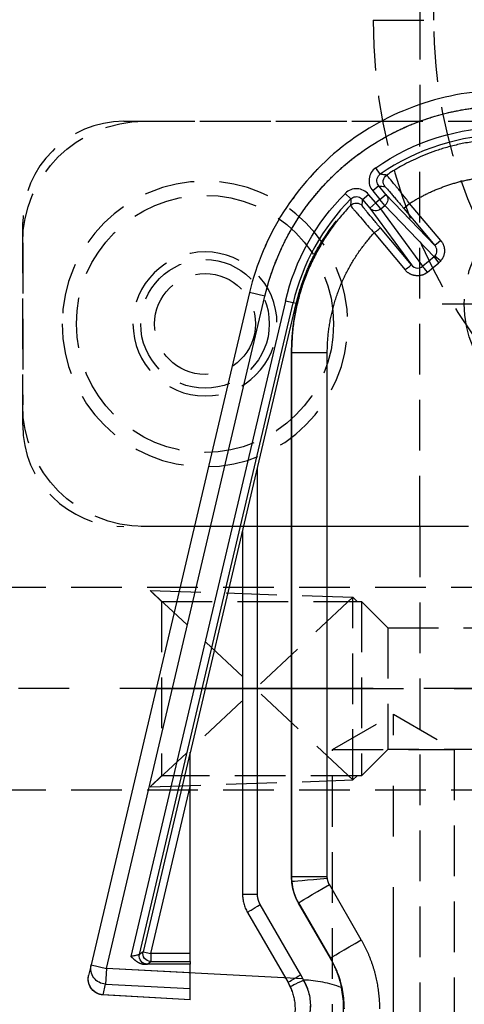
# Model space of a CAD drawing. Extents: x 2651 to 7771, y -1163 to 1075.
# Tile 341 of 490: x 5108 to 5130, y 304 to 353. Entities that reach past the tile are written whole.
import ezdxf

# ---------------------------------------------------------------- set-up
doc = ezdxf.new("R2010")
doc.units = 0
doc.header["$LTSCALE"] = 10
doc.linetypes.add('CENTER', pattern=[2, 1.25, -0.25, 0.25, -0.25])
doc.linetypes.add('HIDDEN', pattern=[0.375, 0.25, -0.125])
doc.layers.get('0').update_dxf_attribs({"linetype": 'CONTINUOUS'})
doc.layers.get('Defpoints').update_dxf_attribs({"linetype": 'CONTINUOUS'})
for name, color, linetype in [('1', 7, 'CONTINUOUS'), ('86', 7, 'CONTINUOUS'), ('97', 7, 'CONTINUOUS'), ('CEN', 1, 'CENTER'), ('COOL', 150, 'HIDDEN'), ('DIM', 3, 'CONTINUOUS'), ('HIDDEN', 6, 'HIDDEN')]:
    doc.layers.add(name, color=color, linetype=linetype)
doc.styles.get("Standard").update_dxf_attribs({"font": 'romans.shx'})
doc.dimstyles.new('MM& INCH5', dxfattribs={"dimtxt": 5, "dimasz": 2.5, "dimexe": 1, "dimexo": 0.5, "dimtad": 0, "dimrnd": 1.38778e-17, "dimzin": 9, "dimdsep": 46, "dimtxsty": 'Standard', "dimblk": 'CLOSED', "dimcen": 0, "dimclrd": 3, "dimclre": 3, "dimclrt": 3, "dimazin": 2, "dimtfac": 0.75, "dimtofl": 0, "dimtmove": 0, "dimatfit": 3, "dimfxl": 0, "dimtolj": 1, "dimarcsym": 0})

# ---------------------------------------------------------------- blocks, each defined once
blk = doc.blocks.new('DFSF')
at = {"layer": '1', "color": 7, "linetype": 'Continuous'}
for p, q in [((1293.811, 502.348), (1293.811, 502.347)), ((1293.811, 502.348), (1298.175, 502.108)), ((1293.811, 502.347), (1293.811, 501.798)), ((1290.977, 498.041), (1288.976, 501.506)), ((1298.694, 500.627), (1298.819, 501.156)), ((1290.875, 467.445), (1298.694, 500.626)), ((1293.811, 501.02), (1293.811, 500.599)), ((1293.811, 500.599), (1296.039, 500.599)), ((1293.811, 500.455), (1293.811, 500.599)), ((1288.469, 497.577), (1286.896, 500.305)), ((1296.306, 500.117), (1288.726, 467.952)), ((1293.811, 500.455), (1293.811, 500.066)), ((1293.811, 500.066), (1293.811, 491.83)), ((1291.22, 479.237), (1291.22, 497.134)), ((1288.816, 470.416), (1288.816, 496.282)), ((1293.811, 490.224), (1288.568, 467.989))]:
    blk.add_line(p, q, dxfattribs=at)
at = {"layer": '1', "color": 252, "linetype": 'Continuous'}
for p, q in [((1293.811, 502.347), (1298.103, 502.11)), ((1298.103, 502.11), (1297.978, 501.579)), ((1297.978, 501.579), (1293.811, 501.798)), ((1297.937, 500.804), (1297.978, 501.579)), ((1288.344, 501.117), (1290.345, 497.652)), ((1297.937, 500.804), (1290.118, 467.624)), ((1293.811, 501.02), (1297.937, 500.804)), ((1295.928, 500.594), (1295.752, 500.455)), ((1298.694, 500.626), (1297.937, 500.804)), ((1286.896, 500.305), (1286.882, 500.297)), ((1288.455, 497.573), (1286.882, 500.297)), ((1289.105, 467.862), (1296.729, 500.216)), ((1295.752, 500.455), (1293.811, 500.455)), ((1295.752, 500.066), (1295.752, 500.455)), ((1296.13, 499.977), (1296.306, 500.117)), ((1293.811, 500.066), (1295.752, 500.066)), ((1295.752, 500.066), (1293.811, 491.83)), ((1293.811, 490.136), (1296.13, 499.977)), ((1296.13, 499.977), (1295.752, 500.066)), ((1285.359, 499.39), (1286.933, 496.666)), ((1288.469, 497.577), (1288.455, 497.573)), ((1290.484, 497.134), (1290.484, 476.114)), ((1291.22, 497.134), (1290.484, 497.134)), ((1287.037, 496.278), (1287.037, 470.416)), ((1287.037, 496.278), (1288.803, 496.278)), ((1288.803, 496.278), (1288.816, 496.282)), ((1288.803, 470.416), (1288.803, 496.278)), ((1287.037, 470.416), (1288.803, 470.416)), ((1288.816, 470.416), (1288.803, 470.416)), ((1288.568, 467.989), (1288.726, 467.952)), ((1288.726, 467.952), (1289.105, 467.862)), ((1290.118, 467.624), (1290.875, 467.445)), ((1282.091, 466.441), (1281.527, 465.971)), ((1281.762, 465.679), (1282.326, 466.148)), ((1282.326, 466.148), (1284.4, 463.316)), ((1284.943, 463.274), (1282.889, 466.079)), ((1282.889, 466.079), (1284.419, 464.255)), ((1284.727, 464.505), (1283.197, 466.329)), ((1284.194, 463.143), (1281.762, 465.679)), ((1281.729, 465.117), (1284.141, 462.601)), ((1283.26, 463.293), (1281.729, 465.117)), ((1287.448, 465.159), (1287.415, 465.16)), ((1281.441, 464.868), (1282.972, 463.043)), ((1284.4, 463.316), (1284.194, 463.143)), ((1284.194, 463.143), (1284.439, 462.851)), ((1284.4, 463.316), (1284.645, 463.024)), ((1284.943, 463.274), (1284.645, 463.024)), ((1285.299, 462.849), (1284.943, 463.274)), ((1284.439, 462.851), (1284.141, 462.601)), ((1284.439, 462.851), (1284.645, 463.024)), ((1284.795, 462.426), (1284.439, 462.851)), ((1284.645, 463.024), (1285.002, 462.599)), ((1285.299, 462.849), (1285.002, 462.599)), ((1286.147, 462.549), (1285.872, 462.824)), ((1284.141, 462.601), (1284.498, 462.176)), ((1284.498, 462.176), (1284.795, 462.426)), ((1284.423, 461.608), (1284.645, 461.289))]:
    blk.add_line(p, q, dxfattribs=at)
at = {"layer": '1', "color": 110, "linetype": 'Continuous'}
for p, q in [((1288.24, 501.312), (1297.937, 500.804)), ((1297.937, 500.804), (1290.118, 467.624))]:
    blk.add_line(p, q, dxfattribs=at)
at = {"layer": '1', "color": 252, "linetype": 'Continuous'}
for start, end in [(315.0499, 346.7406), (270, 304.9501)]:
    blk.add_arc((1278.266, 470.416), 10.747, start, end, dxfattribs=at)
at = {"layer": '1', "color": 252, "linetype": 'Continuous', "extrusion": (0, 0, -1)}
for start, end in [(193.2594, 224.9501), (235.0499, 270)]:
    blk.add_arc((-1278.266, 470.416), 11.135, start, end, dxfattribs=at)
for centre, major_axis, ratio, start_param, end_param in [((1298.062, 501.335), (-0.757, 0.178), 0.998585, 1.391983, 1.7895), ((1288.168, 501.378), (0.704, 0.329), 0.022151, 0, 1.52335), ((1288.303, 501.117), (0.673, 0.389), 0.026195, 0, 1.525457), ((1295.928, 500.206), (-0.241, 0.305), 0.999778, 0.669796, 2.471797), ((1285.312, 499.39), (1.57, 0.907), 0.013096, 0.013091, 1.548127), ((1295.752, 500.066), (-0.241, 0.305), 0.999778, 0.669796, 2.471797), ((1290.304, 497.652), (0.673, 0.389), 0.026195, 0, 1.525457), ((1286.885, 496.666), (1.57, 0.907), 0.013096, 0.013091, 1.548127), ((1286.986, 496.347), (-1.806, -0.161), 0.002329, 3.154943, 4.686313), ((1282.081, 466.441), (0.249, -0.299), 0.020122, 4.729136, 6.088281), ((1283.187, 466.329), (-0.298, -0.25), 0.016825, 4.692331, 6.270093), ((1281.432, 465.887), (0.292, -0.256), 0.017247, 4.732085, 6.088658), ((1281.517, 465.971), (0.249, -0.299), 0.020122, 4.729136, 6.088281), ((1281.431, 464.868), (0.298, 0.25), 0.016834, 0.013092, 1.550746), ((1284.717, 464.505), (-0.298, -0.25), 0.016825, 4.692331, 6.270093), ((1282.962, 463.043), (-0.298, -0.25), 0.016834, 3.154684, 4.692339), ((1284.439, 462.851), (0.281, 0.269), 0.980993, 3.209101, 4.777363), ((1284.645, 463.024), (0.314, 0.23), 0.980993, 4.647415, 6.215677), ((1285.609, 463.413), (-0.388, 0.012), 0.999807, 3.871637, 5.553141), ((1283.887, 461.969), (-0.055, -0.385), 0.999807, 3.871609, 5.553169)]:
    blk.add_ellipse(centre, major_axis=major_axis, ratio=ratio, start_param=start_param, end_param=end_param, dxfattribs=at)
at = {"layer": '1', "color": 7, "linetype": 'Continuous', "extrusion": (0, 0, -1)}
for centre, major_axis, start_param, end_param in [((1298.062, 501.335), (-0.757, 0.178), 1.789501, 3.141593), ((1297.937, 500.804), (0.757, -0.178), 4.533576, 6.283185)]:
    blk.add_ellipse(centre, major_axis=major_axis, ratio=0.998585, start_param=start_param, end_param=end_param, dxfattribs=at)
at = {"layer": '1', "color": 7, "linetype": 'Continuous'}
for points, degree, knots in [([(1286.645, 504.75), (1286.51, 504.45), (1286.354, 504.005), (1286.202, 502.945), (1286.212, 502.335), (1286.34, 501.746)], 3, [0, 0, 0, 0, 0.5, 0.5, 1, 1, 1, 1]), ([(1288.872, 501.706), (1288.838, 501.787), (1288.77, 501.943), (1288.701, 502.181), (1288.647, 502.454), (1288.622, 502.763), (1288.645, 503.203), (1288.738, 503.575), (1288.863, 503.887), (1288.936, 504.022), (1288.976, 504.097)], 3, [0, 0, 0, 0, 0.087738, 0.170916, 0.250104, 0.374256, 0.5001, 0.749756, 0.860592, 1, 1, 1, 1]), ([(1298.394, 502.037), (1298.398, 502.036), (1298.459, 502.014), (1298.579, 501.925), (1298.726, 501.763), (1298.817, 501.553), (1298.841, 501.376), (1298.837, 501.264), (1298.83, 501.213), (1298.825, 501.184), (1298.821, 501.169), (1298.819, 501.16), (1298.818, 501.156)], 3, [0, 0, 0, 0, 0.00634, 0.177471, 0.390605, 0.609345, 0.790977, 0.860558, 0.915076, 0.937574, 0.958046, 1, 1, 1, 1]), ([(1286.34, 501.746), (1286.639, 501.634), (1286.951, 501.546), (1287.575, 501.423), (1287.89, 501.388), (1288.209, 501.378)], 3, [0, 0, 0, 0, 0.5, 0.5, 1, 1, 1, 1]), ([(1288.976, 501.506), (1288.924, 501.605), (1288.859, 501.729), (1288.806, 501.858), (1288.796, 501.885)], 3, [0, 0, 0, 0, 0.799036, 1, 1, 1, 1]), ([(1296.729, 500.216), (1296.536, 500.398), (1296.418, 500.475), (1296.228, 500.598), (1296.039, 500.599)], 2, [0, 0, 0, 0.5, 0.5, 1, 1, 1]), ([(1291.22, 497.134), (1291.217, 497.212), (1291.212, 497.368), (1291.164, 497.6), (1291.089, 497.828), (1291.015, 497.97), (1290.977, 498.041)], 3, [0, 0, 0, 0, 0.246055, 0.494738, 0.746052, 1, 1, 1, 1]), ([(1278.266, 457.462), (1279.712, 457.462), (1281.158, 457.707), (1283.889, 458.657), (1285.174, 459.363), (1287.441, 461.158), (1288.423, 462.247), (1289.974, 464.687), (1290.543, 466.038), (1290.875, 467.445)], 3, [0, 0, 0, 0, 0.25, 0.25, 0.5, 0.5, 0.75, 0.75, 1, 1, 1, 1]), ([(1287.415, 465.16), (1287.24, 464.855), (1287.055, 464.569), (1286.742, 464.114), (1286.619, 463.952), (1286.605, 463.926)], 3, [0, 0, 0, 0, 0.5, 0.5, 1, 1, 1, 1]), ([(1286.605, 463.926), (1286.631, 463.951), (1286.763, 464.114), (1287.086, 464.563), (1287.275, 464.852), (1287.451, 465.159)], 3, [0, 0, 0, 0, 0.5, 0.5, 1, 1, 1, 1]), ([(1288.599, 462.603), (1288.634, 462.657), (1288.681, 462.73), (1288.712, 462.811), (1288.719, 462.832)], 3, [0, 0, 0, 0, 0.73947, 1, 1, 1, 1]), ([(1287.737, 461.6), (1287.667, 461.522), (1287.58, 461.427), (1287.489, 461.327), (1287.453, 461.287), (1287.432, 461.263), (1287.429, 461.259), (1287.425, 461.256)], 3, [0, 0, 0, 0, 0.521177, 0.658173, 0.777145, 0.887266, 1, 1, 1, 1])]:
    blk.add_open_spline(points, degree=degree, knots=knots, dxfattribs=at)
at = {"layer": '1', "color": 252, "linetype": 'Continuous'}
for points, knots in [([(1288.301, 503.884), (1288.245, 503.809), (1288.134, 503.662), (1287.954, 503.312), (1287.825, 502.785), (1287.88, 502.18), (1288.017, 501.76), (1288.123, 501.534), (1288.183, 501.424), (1288.209, 501.378)], [0, 0, 0, 0, 0.12891, 0.250397, 0.500024, 0.749515, 0.874724, 0.946272, 1, 1, 1, 1]), ([(1286.882, 500.297), (1286.811, 500.427), (1286.67, 500.687), (1286.503, 501.098), (1286.372, 501.517), (1286.279, 501.943), (1286.222, 502.372), (1286.214, 502.659), (1286.211, 502.801)], [0, 0, 0, 0, 0.16988, 0.338473, 0.505781, 0.671805, 0.836544, 1, 1, 1, 1]), ([(1296.306, 500.116), (1296.31, 500.119), (1296.317, 500.123), (1296.366, 500.135), (1296.44, 500.151), (1296.559, 500.181), (1296.664, 500.203), (1296.729, 500.216)], [0, 0, 0, 0, 0.163627, 0.329538, 0.499351, 0.692125, 1, 1, 1, 1]), ([(1285.89, 463.145), (1286.062, 463.333), (1286.404, 463.707), (1286.863, 464.31), (1287.276, 464.937), (1287.639, 465.586), (1287.954, 466.252), (1288.219, 466.933), (1288.434, 467.623), (1288.6, 468.32), (1288.717, 469.02), (1288.789, 469.719), (1288.798, 470.185), (1288.803, 470.416)], [0, 0, 0, 0, 0.095185, 0.189515, 0.28299, 0.37561, 0.467374, 0.558283, 0.648337, 0.737535, 0.825879, 0.913367, 1, 1, 1, 1]), ([(1290.118, 467.624), (1289.962, 466.962), (1289.752, 466.316), (1289.222, 465.059), (1288.907, 464.457), (1288.178, 463.311), (1287.767, 462.77), (1286.853, 461.756), (1286.357, 461.291), (1285.292, 460.448), (1284.726, 460.072), (1283.53, 459.415), (1282.909, 459.139), (1281.626, 458.693), (1280.968, 458.524), (1279.623, 458.297), (1278.946, 458.24), (1278.266, 458.24)], [0, 0, 0, 0, 0.125, 0.125, 0.25, 0.25, 0.375, 0.375, 0.5, 0.5, 0.625, 0.625, 0.75, 0.75, 0.875, 0.875, 1, 1, 1, 1]), ([(1281.719, 465.637), (1281.659, 465.568), (1281.626, 465.476), (1281.629, 465.287), (1281.666, 465.192), (1281.729, 465.117)], [0, 0, 0, 0, 0.5, 0.5, 1, 1, 1, 1]), ([(1284.419, 464.255), (1284.538, 464.113), (1284.655, 463.973), (1284.87, 463.714), (1284.969, 463.594), (1285.092, 463.443), (1285.13, 463.397), (1285.194, 463.317), (1285.221, 463.283), (1285.288, 463.198), (1285.311, 463.167), (1285.311, 463.163)], [0, 0, 0, 0, 0.25, 0.25, 0.5, 0.5, 0.625, 0.625, 0.75, 0.75, 1, 1, 1, 1]), ([(1285.89, 463.145), (1285.888, 463.15), (1285.883, 463.16), (1285.839, 463.216), (1285.77, 463.3), (1285.674, 463.414), (1285.51, 463.607), (1285.211, 463.958), (1284.902, 464.307), (1284.727, 464.505)], [0, 0, 0, 0, 0.098627, 0.19935, 0.300898, 0.401931, 0.501145, 0.716959, 1, 1, 1, 1]), ([(1284.186, 462.219), (1284.181, 462.22), (1284.154, 462.249), (1284.058, 462.356), (1283.988, 462.436), (1283.861, 462.585), (1283.813, 462.64), (1283.714, 462.756), (1283.662, 462.817), (1283.497, 463.012), (1283.379, 463.151), (1283.26, 463.293)], [0, 0, 0, 0, 0.25, 0.25, 0.5, 0.5, 0.625, 0.625, 0.75, 0.75, 1, 1, 1, 1]), ([(1285.872, 462.824), (1285.872, 462.829), (1285.873, 462.834), (1285.874, 462.86), (1285.875, 462.88), (1285.881, 462.982), (1285.886, 463.063), (1285.89, 463.145)], [0, 0, 0, 0, 0.048161, 0.048161, 0.240806, 0.240806, 1, 1, 1, 1]), ([(1282.972, 463.043), (1283.038, 462.961), (1283.162, 462.804), (1283.332, 462.588), (1283.475, 462.41), (1283.586, 462.271), (1283.668, 462.171), (1283.724, 462.104), (1283.86, 461.938), (1284.043, 461.709), (1284.083, 461.667), (1284.103, 461.646)], [0, 0, 0, 0, 0.112506, 0.214929, 0.304287, 0.378533, 0.436458, 0.47747, 0.501348, 0.755631, 1, 1, 1, 1]), ([(1285.872, 462.824), (1285.841, 462.798), (1285.775, 462.743), (1285.647, 462.706), (1285.513, 462.711), (1285.388, 462.76), (1285.328, 462.82), (1285.299, 462.849)], [0, 0, 0, 0, 0.188766, 0.394184, 0.605819, 0.811236, 1, 1, 1, 1]), ([(1284.498, 462.176), (1284.521, 462.143), (1284.569, 462.073), (1284.596, 461.942), (1284.578, 461.808), (1284.519, 461.689), (1284.454, 461.634), (1284.423, 461.608)], [0, 0, 0, 0, 0.188764, 0.394181, 0.605816, 0.811234, 1, 1, 1, 1]), ([(1284.645, 461.289), (1284.734, 461.351), (1284.809, 461.431), (1284.92, 461.615), (1284.956, 461.718), (1284.985, 461.93), (1284.976, 462.04), (1284.916, 462.246), (1284.865, 462.343), (1284.795, 462.426)], [0, 0, 0, 0, 0.25, 0.25, 0.5, 0.5, 0.75, 0.75, 1, 1, 1, 1]), ([(1285.002, 462.599), (1285.071, 462.516), (1285.157, 462.449), (1285.35, 462.354), (1285.456, 462.327), (1285.67, 462.317), (1285.779, 462.335), (1285.978, 462.413), (1286.07, 462.473), (1286.147, 462.549)], [0, 0, 0, 0, 0.25, 0.25, 0.5, 0.5, 0.75, 0.75, 1, 1, 1, 1]), ([(1278.266, 459.883), (1278.514, 459.888), (1278.997, 459.898), (1279.7, 459.974), (1280.361, 460.086), (1280.979, 460.231), (1281.553, 460.402), (1282.082, 460.592), (1282.568, 460.796), (1283.011, 461.006), (1283.411, 461.22), (1283.772, 461.431), (1283.996, 461.576), (1284.103, 461.646)], [0, 0, 0, 0, 0.120052, 0.234278, 0.342675, 0.445245, 0.541986, 0.632898, 0.71798, 0.797231, 0.870652, 0.938242, 1, 1, 1, 1]), ([(1284.103, 461.646), (1284.108, 461.645), (1284.113, 461.645), (1284.139, 461.641), (1284.159, 461.639), (1284.261, 461.626), (1284.342, 461.617), (1284.423, 461.608)], [0, 0, 0, 0, 0.048046, 0.048046, 0.240229, 0.240229, 1, 1, 1, 1])]:
    blk.add_open_spline(points, degree=3, knots=knots, dxfattribs=at)
at = {"layer": '1', "color": 110, "linetype": 'Continuous'}
for points, degree, knots in [([(1288.301, 503.884), (1288.246, 503.811), (1288.134, 503.665), (1287.957, 503.315), (1287.853, 502.895), (1287.857, 502.43), (1287.915, 502.077), (1288.029, 501.717), (1288.147, 501.494), (1288.209, 501.378)], 3, [0, 0, 0, 0, 0.125196, 0.250266, 0.498548, 0.618996, 0.74852, 0.867889, 1, 1, 1, 1]), ([(1290.118, 467.624), (1289.884, 466.631), (1289.487, 465.688), (1289.09, 464.745), (1288.542, 463.884), (1287.996, 463.024), (1287.31, 462.263), (1286.625, 461.503), (1285.825, 460.87), (1285.027, 460.238), (1284.128, 459.744), (1283.231, 459.251), (1282.268, 458.916), (1281.306, 458.581), (1280.295, 458.41), (1279.287, 458.24), (1278.266, 458.24)], 2, [0, 0, 0, 0.125, 0.125, 0.25, 0.25, 0.375, 0.375, 0.5, 0.5, 0.625, 0.625, 0.75, 0.75, 0.875, 0.875, 1, 1, 1])]:
    blk.add_open_spline(points, degree=degree, knots=knots, dxfattribs=at)
at = {"layer": '1', "color": 252, "linetype": 'Continuous'}
for points, weights in [([(1284.445, 502.801), (1284.445, 501.597), (1284.757, 500.433), (1285.359, 499.39)], [1, 0.977269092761, 0.977269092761, 1]), ([(1288.209, 501.378), (1288.25, 501.289), (1288.295, 501.202), (1288.344, 501.117)], [1, 0.99936792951, 0.99936792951, 1]), ([(1296.039, 500.599), (1295.968, 500.598), (1295.931, 500.597), (1295.927, 500.594)], [1, 0.977757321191, 0.977757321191, 1]), ([(1287.034, 496.347), (1287.036, 496.324), (1287.037, 496.301), (1287.037, 496.278)], [1, 0.999339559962, 0.999339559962, 1]), ([(1282.091, 466.441), (1282.441, 466.731), (1282.898, 466.685), (1283.197, 466.329)], [1, 0.805334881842, 0.805334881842, 1]), ([(1281.441, 464.868), (1281.178, 465.181), (1281.178, 465.586), (1281.442, 465.887)], [1, 0.84014668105, 0.84014668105, 1]), ([(1281.442, 465.887), (1281.468, 465.918), (1281.497, 465.945), (1281.527, 465.971)], [1, 0.998025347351, 0.998025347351, 1])]:
    blk.add_rational_spline(points, weights, degree=3, dxfattribs=at)
at = {"layer": '1', "color": 7, "linetype": 'Continuous'}
for points, degree in [([(1298.103, 502.11), (1298.104, 502.111), (1298.104, 502.111), (1298.105, 502.111)], 3), ([(1298.105, 502.111), (1298.257, 502.103), (1298.395, 502.037)], 2), ([(1289.902, 464.723), (1289.969, 464.867), (1290.037, 465.01), (1290.102, 465.155)], 3)]:
    blk.add_open_spline(points, degree=degree, dxfattribs=at)
for points, weights in [([(1286.896, 500.305), (1286.636, 500.754), (1286.45, 501.239), (1286.34, 501.746)], [1, 0.991985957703, 0.991985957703, 1]), ([(1288.976, 501.506), (1288.939, 501.571), (1288.904, 501.638), (1288.872, 501.706)], [1, 0.99936792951, 0.99936792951, 1]), ([(1293.811, 501.798), (1293.811, 501.775), (1293.811, 501.457), (1293.811, 501.02)], [1, 0.816916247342, 0.816916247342, 1]), ([(1290.345, 497.652), (1290.436, 497.494), (1290.484, 497.317), (1290.484, 497.134)], [1, 0.977283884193, 0.977283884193, 1]), ([(1288.816, 496.282), (1288.816, 496.739), (1288.698, 497.181), (1288.469, 497.577)], [1, 0.977287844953, 0.977287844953, 1]), ([(1286.933, 496.666), (1286.989, 496.568), (1287.023, 496.46), (1287.034, 496.347)], [1, 0.98432771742, 0.98432771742, 1]), ([(1288.803, 496.278), (1288.803, 496.355), (1288.799, 496.432), (1288.792, 496.508)], [1, 0.999339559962, 0.999339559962, 1]), ([(1293.811, 491.83), (1293.811, 490.847), (1293.811, 490.148), (1293.811, 490.136)], [1, 0.80781307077, 0.80781307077, 1]), ([(1287.037, 470.416), (1287.037, 468.199), (1286.23, 466.134), (1284.727, 464.505)], [1, 0.954284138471, 0.954284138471, 1]), ([(1287.415, 465.16), (1288.338, 466.769), (1288.816, 468.561), (1288.816, 470.416)], [1, 0.977496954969, 0.977496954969, 1]), ([(1288.568, 467.989), (1288.333, 466.995), (1287.958, 466.045), (1287.451, 465.159)], [1, 0.993066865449, 0.993066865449, 1]), ([(1281.762, 465.679), (1281.747, 465.666), (1281.732, 465.652), (1281.719, 465.637)], [1, 0.998025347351, 0.998025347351, 1]), ([(1282.972, 463.043), (1281.569, 462.157), (1279.974, 461.696), (1278.314, 461.696)], [1, 0.973707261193, 0.973707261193, 1])]:
    blk.add_rational_spline(points, weights, degree=3, dxfattribs=at)
at = {"layer": '1', "color": 110, "linetype": 'Continuous'}
blk.add_open_spline([(1288.209, 501.378), (1288.224, 501.345), (1288.24, 501.312)], degree=2, dxfattribs=at)
at = {"layer": '1', "color": 252, "linetype": 'Continuous'}
for points in [[(1288.792, 496.508), (1288.759, 496.882), (1288.643, 497.248), (1288.455, 497.573)], [(1282.576, 466.234), (1282.485, 466.236), (1282.395, 466.206), (1282.326, 466.148)], [(1282.889, 466.079), (1282.811, 466.173), (1282.693, 466.231), (1282.576, 466.234)], [(1285.311, 463.163), (1285.308, 463.058), (1285.304, 462.953), (1285.299, 462.849)], [(1284.498, 462.176), (1284.394, 462.19), (1284.29, 462.204), (1284.185, 462.219)], [(1287.426, 461.256), (1287.495, 461.325), (1287.563, 461.395), (1287.63, 461.465)]]:
    blk.add_open_spline(points, degree=3, dxfattribs=at)
blk = doc.blocks.new('*D82')
at = {"layer": 'Defpoints', "color": 0}
for p in [(5205.684, 387.642), (5075.684, -70.038), (5075.684, -149.784)]:
    blk.add_point(p, dxfattribs=at)
at = {"layer": 'DIM', "color": 3, "lineweight": -2}
blk.add_line((5075.684, -70.538), (5075.684, -149.784), dxfattribs=at)
at = {"layer": 'DIM', "color": 3, "insert": (5075.684, -172.79), "char_height": 5, "attachment_point": 5, "rotation": 90}
blk.add_mtext('\\A1;130 [5.118]', dxfattribs=at)
blk = doc.blocks.new('_Closed')
at = {"color": 0, "linetype": 'ByBlock', "lineweight": -2}
for p, q in [((-1, 0.167), (0, 0)), ((-1, 0.167), (-1, -0.167)), ((0, 0), (-1, -0.167)), ((0, 0), (-1, 0))]:
    blk.add_line(p, q, dxfattribs=at)
blk = doc.blocks.new('*D83')
at = {"layer": 'Defpoints', "color": 0}
for p in [(5205.684, 387.642), (5008.684, -108.878), (5008.684, -149.784)]:
    blk.add_point(p, dxfattribs=at)
at = {"layer": 'DIM', "color": 3, "lineweight": -2}
blk.add_line((5008.684, -109.378), (5008.684, -149.784), dxfattribs=at)
at = {"layer": 'DIM', "color": 3, "insert": (5008.684, -172.79), "char_height": 5, "attachment_point": 5, "rotation": 90}
blk.add_mtext('\\A1;197 [7.756]', dxfattribs=at)
blk = doc.blocks.new('*D95')
at = {"layer": 'Defpoints', "color": 0}
for p in [(5205.684, 387.642), (4911.365, 319.642), (4930.684, 319.642)]:
    blk.add_point(p, dxfattribs=at)
at = {"layer": 'DIM', "color": 3, "lineweight": -2}
blk.add_line((4930.184, 319.642), (4911.365, 319.642), dxfattribs=at)
at = {"layer": 'DIM', "color": 3, "insert": (4890.502, 319.642), "char_height": 5, "attachment_point": 5}
blk.add_mtext('\\A1;68 [2.677]', dxfattribs=at)
blk = doc.blocks.new('*D96')
at = {"layer": 'Defpoints', "color": 0}
for p in [(5205.684, 387.642), (4911.365, 255.642), (4930.684, 255.642)]:
    blk.add_point(p, dxfattribs=at)
at = {"layer": 'DIM', "color": 3, "lineweight": -2}
blk.add_line((4930.184, 255.642), (4911.365, 255.642), dxfattribs=at)
at = {"layer": 'DIM', "color": 3, "insert": (4888.359, 255.642), "char_height": 5, "attachment_point": 5}
blk.add_mtext('\\A1;132 [5.197]', dxfattribs=at)
blk = doc.blocks.new('*D97')
at = {"layer": 'Defpoints', "color": 0}
for p in [(5205.684, 387.642), (4911.365, 212.642), (4930.684, 212.642)]:
    blk.add_point(p, dxfattribs=at)
at = {"layer": 'DIM', "color": 3, "lineweight": -2}
blk.add_line((4930.184, 212.642), (4911.365, 212.642), dxfattribs=at)
at = {"layer": 'DIM', "color": 3, "insert": (4890.74, 212.642), "char_height": 5, "attachment_point": 5}
blk.add_mtext('\\A1;175 [6.89]', dxfattribs=at)
blk = doc.blocks.new('*D98')
at = {"layer": 'Defpoints', "color": 0}
for p in [(5205.684, 387.642), (4911.365, 182.642), (4930.684, 182.642)]:
    blk.add_point(p, dxfattribs=at)
at = {"layer": 'DIM', "color": 3, "lineweight": -2}
blk.add_line((4930.184, 182.642), (4911.365, 182.642), dxfattribs=at)
at = {"layer": 'DIM', "color": 3, "insert": (4888.002, 182.642), "char_height": 5, "attachment_point": 5}
blk.add_mtext('\\A1;205 [8.071]', dxfattribs=at)
blk = doc.blocks.new('*D99')
at = {"layer": 'Defpoints', "color": 0}
for p in [(5205.684, 387.642), (4911.365, 162.642), (4930.684, 162.642)]:
    blk.add_point(p, dxfattribs=at)
at = {"layer": 'DIM', "color": 3, "lineweight": -2}
blk.add_line((4930.184, 162.642), (4911.365, 162.642), dxfattribs=at)
at = {"layer": 'DIM', "color": 3, "insert": (4888.002, 162.642), "char_height": 5, "attachment_point": 5}
blk.add_mtext('\\A1;225 [8.858]', dxfattribs=at)
blk = doc.blocks.new('*D100')
at = {"layer": 'Defpoints', "color": 0}
for p in [(5205.684, 387.642), (4911.365, 119.642), (4930.684, 119.642)]:
    blk.add_point(p, dxfattribs=at)
at = {"layer": 'DIM', "color": 3, "lineweight": -2}
blk.add_line((4930.184, 119.642), (4911.365, 119.642), dxfattribs=at)
at = {"layer": 'DIM', "color": 3, "insert": (4885.621, 119.642), "char_height": 5, "attachment_point": 5}
blk.add_mtext('\\A1;268 [10.551]', dxfattribs=at)
blk = doc.blocks.new('*D101')
at = {"layer": 'Defpoints', "color": 0}
for p in [(5205.684, 387.642), (4911.365, 55.642), (4930.684, 55.642)]:
    blk.add_point(p, dxfattribs=at)
at = {"layer": 'DIM', "color": 3, "lineweight": -2}
blk.add_line((4930.184, 55.642), (4911.365, 55.642), dxfattribs=at)
at = {"layer": 'DIM', "color": 3, "insert": (4885.621, 55.642), "char_height": 5, "attachment_point": 5}
blk.add_mtext('\\A1;332 [13.071]', dxfattribs=at)
blk = doc.blocks.new('*D102')
at = {"layer": 'Defpoints', "color": 0}
for p in [(5205.684, 387.642), (4911.365, 12.642), (4930.684, 12.642)]:
    blk.add_point(p, dxfattribs=at)
at = {"layer": 'DIM', "color": 3, "lineweight": -2}
blk.add_line((4930.184, 12.642), (4911.365, 12.642), dxfattribs=at)
at = {"layer": 'DIM', "color": 3, "insert": (4885.621, 12.642), "char_height": 5, "attachment_point": 5}
blk.add_mtext('\\A1;375 [14.764]', dxfattribs=at)
blk = doc.blocks.new('*D103')
at = {"layer": 'Defpoints', "color": 0}
for p in [(5205.684, 387.642), (4911.365, -22.358), (4996.156, -22.358)]:
    blk.add_point(p, dxfattribs=at)
at = {"layer": 'DIM', "color": 3, "lineweight": -2}
blk.add_line((4995.656, -22.358), (4911.365, -22.358), dxfattribs=at)
at = {"layer": 'DIM', "color": 3, "insert": (4885.621, -22.358), "char_height": 5, "attachment_point": 5}
blk.add_mtext('\\A1;410 [16.142]', dxfattribs=at)
blk = doc.blocks.new('*D106')
at = {"layer": 'Defpoints', "color": 0}
for p in [(5205.684, 387.642), (4902.515, -82.358), (4982.164, -82.358)]:
    blk.add_point(p, dxfattribs=at)
at = {"layer": 'DIM', "color": 3, "lineweight": -2}
blk.add_line((4981.664, -82.358), (4902.515, -82.358), dxfattribs=at)
at = {"layer": 'DIM', "color": 3, "insert": (4876.771, -82.358), "char_height": 5, "attachment_point": 5}
blk.add_mtext('\\A1;470 [18.504]', dxfattribs=at)
blk = doc.blocks.new('*D107')
at = {"layer": 'Defpoints', "color": 0}
for p in [(5205.684, 387.642), (4911.365, -47.358), (5053.004, -47.358)]:
    blk.add_point(p, dxfattribs=at)
at = {"layer": 'DIM', "color": 3, "lineweight": -2}
blk.add_line((5052.504, -47.358), (4911.365, -47.358), dxfattribs=at)
at = {"layer": 'DIM', "color": 3, "insert": (4885.621, -47.358), "char_height": 5, "attachment_point": 5}
blk.add_mtext('\\A1;435 [17.126]', dxfattribs=at)
blk = doc.blocks.new('*D254')
at = {"layer": 'Defpoints', "color": 0}
for p in [(5205.684, 387.642), (4911.365, 287.642), (4958.184, 287.642)]:
    blk.add_point(p, dxfattribs=at)
at = {"layer": 'DIM', "color": 3, "lineweight": -2}
blk.add_line((4957.684, 287.642), (4911.365, 287.642), dxfattribs=at)
at = {"layer": 'DIM', "color": 3, "insert": (4888.359, 287.642), "char_height": 5, "attachment_point": 5}
blk.add_mtext('\\A1;100 [3.937]', dxfattribs=at)
blk = doc.blocks.new('*D255')
at = {"layer": 'Defpoints', "color": 0}
for p in [(5205.684, 387.642), (4911.365, 87.642), (4958.184, 87.642)]:
    blk.add_point(p, dxfattribs=at)
at = {"layer": 'DIM', "color": 3, "lineweight": -2}
blk.add_line((4957.684, 87.642), (4911.365, 87.642), dxfattribs=at)
at = {"layer": 'DIM', "color": 3, "insert": (4885.621, 87.642), "char_height": 5, "attachment_point": 5}
blk.add_mtext('\\A1;300 [11.811]', dxfattribs=at)
blk = doc.blocks.new('*U285', base_point=(1987.522, 2582.285))
for p, q in [((1987.522, 2585.172), (1985.022, 2583.729)), ((1990.022, 2583.729), (1987.522, 2585.172)), ((1985.022, 2583.729), (1985.022, 2580.842)), ((1990.022, 2580.842), (1990.022, 2583.729)), ((1985.022, 2580.842), (1987.522, 2579.398)), ((1987.522, 2579.398), (1990.022, 2580.842))]:
    blk.add_line(p, q)
for radius in [5.5, 5]:
    blk.add_circle((1987.522, 2582.285), radius)
at = {"layer": 'CEN'}
for p, q in [((1987.522, 2588.885), (1987.522, 2575.685)), ((1980.922, 2582.285), (1994.122, 2582.285))]:
    blk.add_line(p, q, dxfattribs=at)
blk = doc.blocks.new('*D300')
at = {"layer": 'Defpoints', "color": 0}
for p in [(5205.684, 387.642), (5095.684, -137.358), (5095.684, -149.784)]:
    blk.add_point(p, dxfattribs=at)
at = {"layer": 'DIM', "color": 3, "lineweight": -2}
blk.add_line((5095.684, -137.858), (5095.684, -149.784), dxfattribs=at)
at = {"layer": 'DIM', "color": 3, "insert": (5095.684, -172.79), "char_height": 5, "attachment_point": 5, "rotation": 90}
blk.add_mtext('\\A1;110 [4.331]', dxfattribs=at)
blk = doc.blocks.new('A$C069B29F4')
at = {"layer": '86', "color": 3, "linetype": 'HIDDEN'}
for p, q in [((-91.3, -40), (-52.8, -40)), ((-97.3, -46), (-97.3, -54)), ((-52.8, -60), (-91.3, -60))]:
    blk.add_line(p, q, dxfattribs=at)
at = {"layer": '86', "color": 3, "linetype": 'HIDDEN', "extrusion": (0, 0, -1)}
for radius in [7.049, 3.556]:
    blk.add_circle((88.3, -50), radius, dxfattribs=at)
at = {"layer": '86', "color": 252, "linetype": 'HIDDEN'}
for radius in [6.35, 3.175, 2.489]:
    blk.add_circle((-88.3, -50), radius, dxfattribs=at)
at = {"layer": '86', "color": 3, "linetype": 'HIDDEN', "extrusion": (0, 0, -1)}
for centre, start, end in [((91.3, -46), 0, 90), ((91.3, -54), 270, 0)]:
    blk.add_arc(centre, 6, start, end, dxfattribs=at)
at = {"layer": '97', "color": 2, "linetype": 'HIDDEN'}
for p, q in [((-77.7, -15.7), (-77.7, -40)), ((-80, -32), (-80, -35)), ((-92.3, -40), (-77.7, -40)), ((-77.7, -60), (-77.7, -40)), ((-97.3, -55), (-97.3, -45)), ((-77.7, -60), (-92.3, -60)), ((-77.7, -60), (-77.7, -150))]:
    blk.add_line(p, q, dxfattribs=at)
at = {"layer": '97', "color": 252, "linetype": 'HIDDEN'}
for p, q in [((-77, -35), (-77, -32)), ((-80, -35), (-77, -35))]:
    blk.add_line(p, q, dxfattribs=at)
at = {"layer": '97', "color": 2, "linetype": 'HIDDEN'}
blk.add_circle((-88.3, -50), 2.489, dxfattribs=at)
for centre, radius, start, end in [((-53, -35), 27, 180, 223.1363), ((-92.3, -45), 5, 90, 180), ((-92.3, -55), 5, 180, 270)]:
    blk.add_arc(centre, radius, start, end, dxfattribs=at)
at = {"layer": '97', "color": 252, "linetype": 'HIDDEN', "extrusion": (0, 0, -1)}
blk.add_arc((53, -35), 24, 316.8637, 0, dxfattribs=at)

msp = doc.modelspace()

# ---------------------------------------------------------------- linework, layer by layer
at = {"layer": 'COOL'}
for p, q in [((4968.278, 324.642), (5145.684, 324.642)), ((5123.684, 316.642), (5129.684, 316.642)), ((4968.278, 314.642), (5145.684, 314.642))]:
    msp.add_line(p, q, dxfattribs=at)
at = {"layer": 'COOL', "color": 1, "linetype": 'CENTER'}
for p, q in [((5145.684, 319.642), (4930.684, 319.642)), ((5114.684, 319.642), (5163.416, 319.642)), ((5126.684, 237.35), (5126.684, 318.374))]:
    msp.add_line(p, q, dxfattribs=at)
at = {"layer": 'COOL'}
for points in [[(5114.684, 324.492), (5115.234, 323.942), (5115.234, 315.342), (5114.684, 314.792)], [(5114.684, 324.492), (5124.684, 324.151), (5124.893, 323.942)], [(5114.684, 324.492), (5124.684, 315.133), (5124.684, 324.151), (5114.684, 314.792)], [(5115.234, 323.942), (5125.102, 323.942), (5125.102, 315.342), (5115.234, 315.342)], [(5125.102, 323.942), (5126.402, 322.642), (5126.402, 316.642), (5125.102, 315.342)], [(5126.402, 322.642), (5161.684, 322.642), (5163.416, 319.642), (5161.684, 316.642), (5126.402, 316.642)], [(5123.684, 249.067), (5123.684, 316.642), (5126.684, 318.374), (5129.684, 316.642), (5129.684, 249.067)], [(5114.684, 314.792), (5124.684, 315.133), (5124.893, 315.342)]]:
    msp.add_lwpolyline(points, dxfattribs=at)

# ---------------------------------------------------------------- block references
at = {"layer": 'DIM'}
msp.add_blockref('A$C069B29F4', (5205.684, 387.642), dxfattribs=at)
at = {"layer": 'DIM', "rotation": 180}
msp.add_blockref('DFSF', (6410.458, 806.636), dxfattribs=at)
at = {"layer": 'HIDDEN'}
msp.add_blockref('*U285', (5135.684, 338.642), dxfattribs=at)

# ---------------------------------------------------------------- dimensions: what is measured, and where the dimension line sits
at = {"layer": 'DIM'}
for feature_location, offset, dtype, picture, middle in [((4982.164, -82.358), (-79.649, 0), 0, '*D106', (4876.771, -82.358)), ((4996.156, -22.358), (-84.791, 0), 0, '*D103', (4885.621, -22.358)), ((5053.004, -47.358), (-141.639, 0), 0, '*D107', (4885.621, -47.358)), ((4930.684, 55.642), (-19.319, 0), 0, '*D101', (4885.621, 55.642)), ((4930.684, 12.642), (-19.319, 0), 0, '*D102', (4885.621, 12.642)), ((4958.184, 87.642), (-46.819, 0), 0, '*D255', (4885.621, 87.642)), ((4930.684, 119.642), (-19.319, 0), 0, '*D100', (4885.621, 119.642)), ((4930.684, 182.642), (-19.319, 0), 0, '*D98', (4888.002, 182.642)), ((4930.684, 162.642), (-19.319, 0), 0, '*D99', (4888.002, 162.642)), ((4930.684, 255.642), (-19.319, 0), 0, '*D96', (4888.359, 255.642)), ((4958.184, 287.642), (-46.819, 0), 0, '*D254', (4888.359, 287.642)), ((4930.684, 319.642), (-19.319, 0), 0, '*D95', (4890.502, 319.642)), ((4930.684, 212.642), (-19.319, 0), 0, '*D97', (4890.74, 212.642)), ((5008.684, -108.878), (0, -40.906), 1, '*D83', (5008.684, -172.79)), ((5075.684, -70.038), (0, -79.746), 1, '*D82', (5075.684, -172.79)), ((5095.684, -137.358), (0, -12.426), 1, '*D300', (5095.684, -172.79))]:
    dim = msp.add_ordinate_dim(feature_location=feature_location, offset=offset, dtype=dtype, origin=(5205.684, 387.642), dimstyle='MM& INCH5', dxfattribs=at)
    dim.commit()
    dim.dimension.update_dxf_attribs({"geometry": picture, "text_midpoint": middle})

doc.saveas('drawing.dxf')
